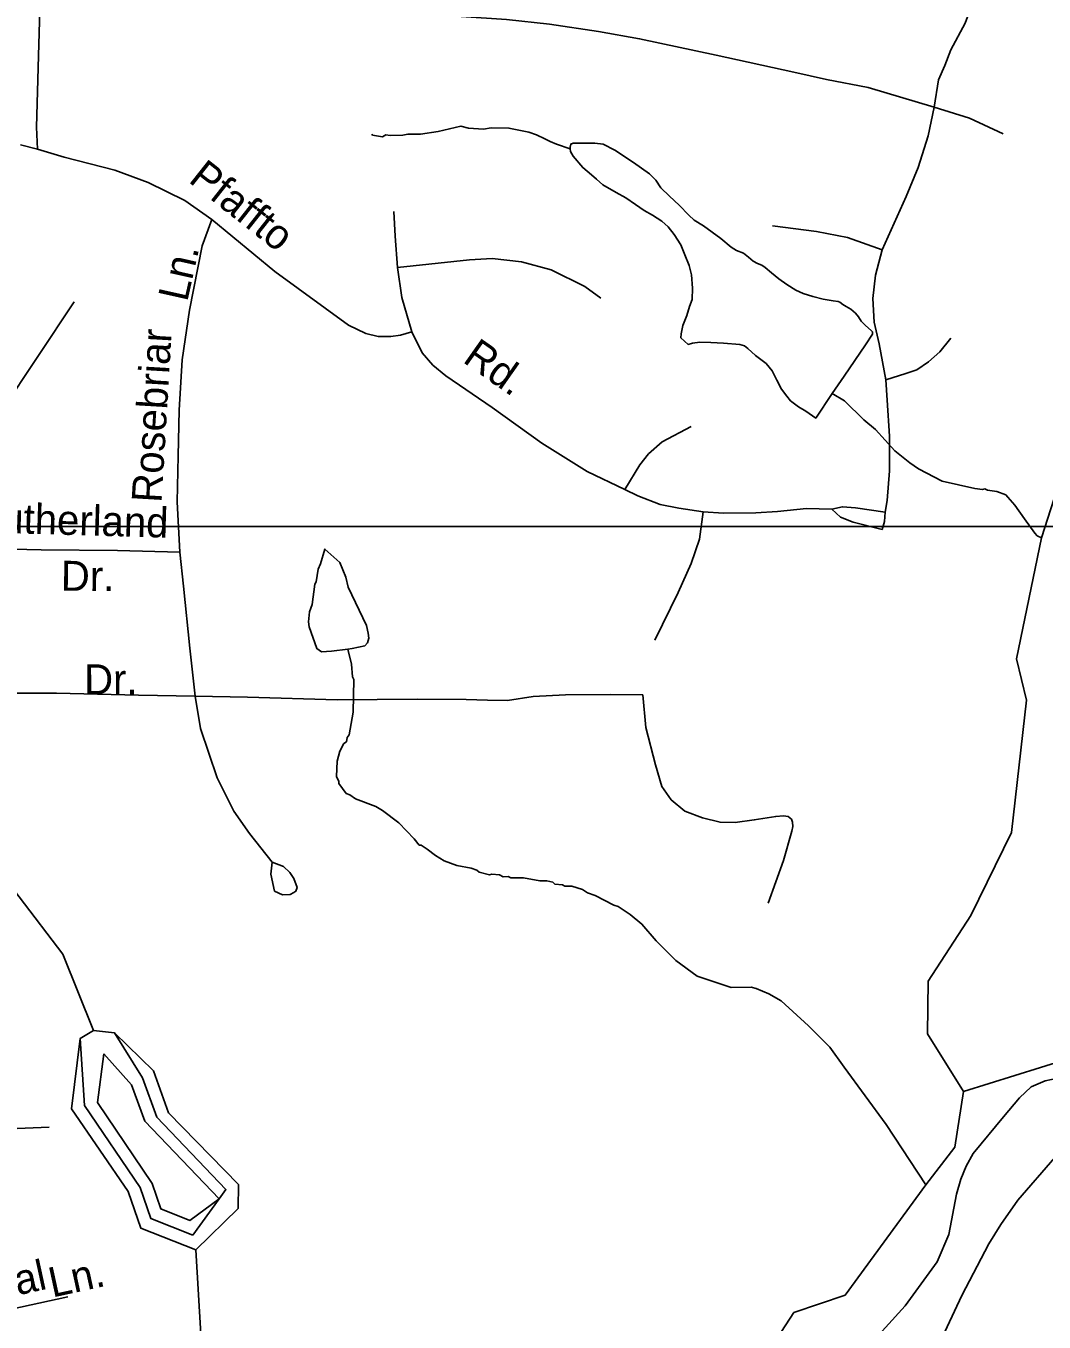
# Model space of a CAD drawing. Extents: x 1547597 to 1699558, y 810033 to 920809.
# Drawn here: x 1606475 to 1609701, y 872227 to 876336 of the extents above; entities that cross this region are included whole.
import ezdxf

# ---------------------------------------------------------------- set-up
doc = ezdxf.new("R2010")
doc.units = 0
for name, color, linetype in [('Exist Hydrographic Bay Label', 7, 'Continuous'), ('Exist Hydrographic Buffer Line', 7, 'Continuous'), ('Exist Hydrographic Creek Single Shore', 7, 'Continuous'), ('Exist Hydrographic Lake Shore', 7, 'Continuous'), ('Exist Hydrographic Misc Water Feature', 7, 'Continuous'), ('Exist Road Non-System Type 51', 7, 'Continuous'), ('Exist Road Non-System Type 51 Label', 7, 'Continuous'), ('Map Preparation Inset Cut Line', 7, 'Continuous')]:
    doc.layers.add(name, color=color, linetype=linetype)

msp = doc.modelspace()

# ---------------------------------------------------------------- linework, layer by layer
at = {"layer": 'Exist Hydrographic Bay Label'}
msp.add_lwpolyline([(1606646.6, 873126.2), (1606688.7, 873151.7), (1606755.7, 873143.8)], dxfattribs=at)
at = {"layer": 'Exist Hydrographic Buffer Line'}
for points in [[(1606755.7, 873143.8), (1606844.1, 873000.8), (1606889, 872877.1), (1607108.5, 872646.9), (1607087, 872617.3), (1607003.3, 872502.5)], [(1607003.3, 872502.5), (1606870.5, 872555.3), (1606836.5, 872653.6), (1606660.3, 872913.6), (1606646.6, 873126.2)], [(1606721.2, 873077.8), (1606809.7, 872978.6), (1606851.4, 872863.5), (1607087, 872617.3), (1606993.9, 872549.2), (1606902.3, 872585.7), (1606874.2, 872666.7), (1606701.8, 872923.6), (1606721.2, 873077.8)]]:
    msp.add_lwpolyline(points, dxfattribs=at)
at = {"layer": 'Exist Hydrographic Creek Single Shore'}
for points in [[(1609445.7, 872957.8), (1609331.7, 873140.7), (1609333.7, 873308), (1609469.7, 873515.4), (1609597.7, 873778.7), (1609645.7, 874197.9), (1609613.7, 874329.9), (1609693.6, 874713.2), (1609850.7, 875201.6), (1609895.7, 875502.7), (1610062.2, 875873.5), (1610219.1, 876066.2), (1610432.7, 876335.4), (1610568.7, 876552.6), (1610812.7, 876757.8), (1611238.7, 876768.8), (1611405.7, 876840.8), (1611482.7, 876931.3), (1611482.7, 876957.5)], [(1606688.7, 873151.7), (1606591.7, 873393.2), (1606313.6, 873756.8), (1606233.7, 874057.1), (1606221.7, 874441.3), (1606344.7, 874898.5), (1606397.7, 875114.1), (1606627.7, 875460.6)], [(1609445.7, 872957.8), (1609771.7, 873059.5), (1610158.7, 873271.6), (1610325.7, 873294.5), (1610474.8, 873258.6), (1610750.8, 873282.6), (1611035.7, 873394.9)], [(1608330.7, 871887.3), (1608373.7, 871945.4), (1608789, 872073.1), (1608908.5, 872257), (1609070.7, 872312.2), (1609326.2, 872662.4), (1609418.7, 872781), (1609445.7, 872957.8)], [(1607324.3, 871168.2), (1607060.6, 871653.7), (1607012.7, 872455.7)]]:
    msp.add_lwpolyline(points, dxfattribs=at)
at = {"layer": 'Exist Hydrographic Lake Shore'}
for points in [[(1606798.7, 872640.6), (1606618.6, 872903.5), (1606646.6, 873126.2), (1606688.7, 873151.7)], [(1607012.7, 872455.7), (1607147.7, 872587.6), (1607148.7, 872663), (1606926.6, 872890.7), (1606878.7, 873023), (1606755.7, 873143.8), (1606688.7, 873151.7)], [(1607012.7, 872455.7), (1606838.7, 872524.9), (1606798.7, 872640.6)]]:
    msp.add_lwpolyline(points, dxfattribs=at)
at = {"layer": 'Exist Hydrographic Misc Water Feature'}
for points in [[(1607570.5, 875992.4), (1607573.2, 875988.8), (1607605.1, 875984.2), (1607615.1, 875990.1), (1607629, 875987.8), (1607669, 875989.2), (1607685.1, 875992.9), (1607725.1, 875992.2), (1607781.2, 876001.3), (1607853.5, 876018.1), (1607877.4, 876011.6), (1607925.2, 876008.8), (1607949.3, 876012.4), (1608005.3, 876011.5), (1608069, 875998.4), (1608092.9, 875990), (1608118.8, 875977.8), (1608135.8, 875969.4), (1608156.3, 875961), (1608199.6, 875945.8)], [(1608199.6, 875945.8), (1608199.1, 875951.1), (1608201.4, 875961), (1608209, 875963.8), (1608277.8, 875963.7), (1608303.6, 875960.5), (1608341.1, 875941.8), (1608400.3, 875902.4), (1608451.3, 875866.3), (1608470.8, 875846.3), (1608486.4, 875821.9), (1608513.9, 875795.9), (1608544.7, 875767.6), (1608575.3, 875736.1), (1608592.5, 875720), (1608622.5, 875701.6), (1608677.2, 875661.5), (1608710.2, 875633.9), (1608726.7, 875623.9), (1608748.5, 875615.3), (1608764.9, 875602.9), (1608779.9, 875590.3), (1608793, 875582.8), (1608807, 875577.6), (1608817.6, 875570), (1608837.1, 875552.5), (1608860.8, 875534.1), (1608886.2, 875516.4), (1608914.8, 875498), (1608937.7, 875487), (1608968.1, 875477.5), (1609000.9, 875469.7), (1609033, 875464.3), (1609048.7, 875462.5), (1609054.5, 875459.9), (1609063.4, 875452.4), (1609074, 875446.5), (1609088.8, 875437.3), (1609103.5, 875424.7), (1609113.2, 875413.9), (1609121.3, 875399.7), (1609135.2, 875386.4), (1609153.9, 875370.4), (1609158, 875365.5), (1609157.9, 875358.8), (1609135.3, 875324.5), (1609068.1, 875225.7), (1609030.3, 875169.9)], [(1609030.3, 875169.9), (1608977.6, 875092.4), (1608946.5, 875114.2), (1608923.5, 875128.5), (1608898.2, 875146.9), (1608886, 875162), (1608869, 875184.4), (1608854.5, 875212.6), (1608839.3, 875242.5), (1608820.5, 875265), (1608787.1, 875291), (1608762.6, 875313.5), (1608752, 875321.1), (1608737.2, 875326.2), (1608685.4, 875330.1), (1608645, 875332.4), (1608610.3, 875332.8), (1608587.3, 875329.7), (1608573.2, 875325.8), (1608550.3, 875346.7), (1608551.4, 875359.9), (1608556.6, 875386.2), (1608569.3, 875417.4), (1608577.9, 875446.1), (1608585.7, 875468.3), (1608587.7, 875504.6), (1608584.4, 875547), (1608577.1, 875575.8), (1608563.2, 875610), (1608549.9, 875641.2), (1608529.2, 875674.7), (1608509.8, 875698.4), (1608490.4, 875716.9), (1608460.3, 875735.3), (1608434.1, 875750.1), (1608406.3, 875769.2), (1608375.5, 875790.9), (1608344.8, 875807.9), (1608302.7, 875831.9), (1608283.3, 875850.2), (1608266.9, 875863.3), (1608239.2, 875886.3), (1608209.3, 875923), (1608200.4, 875937.5), (1608199.6, 875945.8)], [(1609030.3, 875169.9), (1609068.9, 875147.6), (1609129.9, 875086.6), (1609167.4, 875056), (1609228.3, 874989), (1609275.6, 874950.2), (1609303.3, 874931.7), (1609378.7, 874892.4), (1609482.2, 874868.8), (1609506.2, 874866.3), (1609514.2, 874868.2), (1609522.2, 874864), (1609552, 874859.5), (1609579.9, 874849.1), (1609586.2, 874842.2)], [(1609586.2, 874842.2), (1609609.3, 874816.6), (1609639.4, 874773.2), (1609671.9, 874727.6), (1609679.8, 874719.4), (1609693.6, 874713.2)], [(1607411, 874351.1), (1607397.1, 874361.9), (1607372.3, 874430.4), (1607370.6, 874446.4), (1607373, 874478.3), (1607381.4, 874502.1), (1607390.5, 874566), (1607394.6, 874573.9), (1607401.2, 874613.8), (1607408.2, 874630), (1607422.2, 874677.4), (1607469.5, 874634.7), (1607488.8, 874588.4), (1607496.3, 874556.3), (1607554.3, 874435.3), (1607559.8, 874411.2), (1607561.6, 874395.1), (1607556.9, 874379.7), (1607548.6, 874371.1)], [(1607548.6, 874371.1), (1607508.7, 874362.2), (1607494.4, 874360.2)], [(1607494.4, 874360.2), (1607443.1, 874353.2), (1607411, 874351.1)], [(1607494.4, 874360.2), (1607506.3, 874312), (1607509.7, 874272.1), (1607513.6, 874264), (1607511.9, 874160), (1607498.7, 874088.2), (1607492.6, 874080.3), (1607490.4, 874066.4), (1607482.3, 874060.5), (1607469.9, 874036.8), (1607461.4, 874004.9), (1607458.6, 873956.9), (1607466.4, 873940.8), (1607466.3, 873934.7), (1607489.8, 873902.3), (1607501.7, 873898.1), (1607519.5, 873885.8), (1607583.1, 873860.8), (1607604.8, 873848.4), (1607656.2, 873809.6), (1607705.3, 873758.8), (1607721, 873738.5), (1607727.1, 873738.4), (1607746.8, 873726.1), (1607772.5, 873705.6), (1607800.2, 873689.2), (1607839.9, 873674.5), (1607885.8, 873665.7), (1607903.7, 873659.5), (1607911.6, 873653.3), (1607943.4, 873644.8), (1607951.5, 873646.6), (1607975.4, 873644.2), (1607987.3, 873638), (1608003.4, 873639.8), (1608011.3, 873635.7), (1608051.2, 873635), (1608103, 873626), (1608125.1, 873625.7), (1608145, 873621.4), (1608150.9, 873615.3), (1608174.8, 873612.9), (1608182.7, 873608.7), (1608204.7, 873608.4), (1608238.6, 873597.8), (1608254.3, 873587.5), (1608278.2, 873579.2), (1608337.7, 873548.1), (1608351.6, 873543.9), (1608389.2, 873519.3), (1608426.7, 873488.7), (1608471.8, 873435.9), (1608534.8, 873372.8), (1608601.9, 873323.7), (1608709.4, 873287.9), (1608773.3, 873288.8), (1608789.2, 873284.5), (1608829, 873267.9), (1608868.6, 873245.3), (1608955.2, 873165.8), (1608967.8, 873153.2)], [(1608967.8, 873153.2), (1609022.2, 873098.6), (1609068.4, 873034.7), (1609201.1, 872853.7), (1609326.2, 872662.4)], [(1609572.9, 872878), (1609623.2, 872938.4), (1609660.6, 872972.5), (1609705.1, 872991.3), (1609745.3, 873000.4), (1609795.3, 872999.1), (1609834.9, 872982.2), (1609862.2, 872953.5), (1609867.4, 872923.5), (1609852.5, 872883.8), (1609617.8, 872613.4), (1609563.9, 872536.7), (1609526.4, 872475.6), (1609440.4, 872311.7), (1609324.2, 872062.6)], [(1609136.2, 872141.1), (1609261.5, 872278.1), (1609363, 872417.6), (1609399.1, 872504.8), (1609424.2, 872632.2), (1609437.4, 872679.9), (1609454.2, 872721.5), (1609477.1, 872761.2), (1609572.9, 872878)]]:
    msp.add_lwpolyline(points, dxfattribs=at)
at = {"layer": 'Exist Road Non-System Type 51'}
msp.add_line((1606457.7, 875958.9), (1606511.7, 875944.6), dxfattribs=at)
for points in [[(1609400.4, 877120.3), (1609416.2, 877061.4), (1609449.6, 876961.1), (1609482.9, 876878.6), (1609490.8, 876836.3), (1609494.7, 876765.5), (1609504.6, 876586.7), (1609494.7, 876511), (1609479, 876438.3), (1609469.2, 876393), (1609451.5, 876343.9), (1609406.3, 876259.4), (1609386.7, 876210.2), (1609367.1, 876165), (1609353.3, 876077.6)], [(1606511.7, 875944.6), (1606508.3, 876014.5), (1606514.1, 876240.3), (1606519.6, 876424.3)], [(1606519.6, 876424.3), (1606721.4, 876420.6), (1606967.1, 876418.6), (1607203, 876412.6), (1607440.9, 876400.6), (1607678.5, 876384.7), (1607854.2, 876365.2), (1607998.1, 876356), (1608133.8, 876340.9), (1608289.5, 876317.7), (1608419.3, 876294.7), (1608662.7, 876242.7), (1608908, 876188.7), (1609011.8, 876165.8), (1609143.5, 876140.7), (1609353.3, 876077.6)], [(1609353.3, 876077.6), (1609333.7, 875987.1), (1609302.2, 875886.9), (1609264.9, 875794.5), (1609188.3, 875625.4)], [(1609353.3, 876077.6), (1609465.3, 876043.2), (1609571.3, 875994)], [(1606511.7, 875944.6), (1606595.4, 875919.9), (1606756.9, 875878.6), (1606862.5, 875839.6), (1606978, 875782.6), (1607063.5, 875722)], [(1607063.5, 875722), (1607032.7, 875638.2), (1606993.2, 875434.7), (1606970, 875276.9), (1606960.5, 875117.2), (1606957.4, 874973.1), (1606954.2, 874827.3), (1606962.8, 874667.3)], [(1607063.5, 875722), (1607263.4, 875557.6), (1607497.2, 875386.6), (1607552.2, 875361.1), (1607591.4, 875351.2), (1607630.7, 875351.2), (1607662.1, 875355.2), (1607697.5, 875366)], [(1607652.3, 875569.4), (1607644.5, 875668.7), (1607640.5, 875747.3)], [(1609188.3, 875625.4), (1609078.3, 875664.8), (1608980.1, 875684.4), (1608840.7, 875702.1)], [(1607652.3, 875569.4), (1607880.2, 875594), (1607952.8, 875597.9), (1608045.2, 875588.1), (1608139.4, 875562.5), (1608245.5, 875509.5), (1608296.6, 875472.1)], [(1609188.3, 875625.4), (1609166.7, 875545.8), (1609158.9, 875471.1), (1609162.8, 875396.4), (1609178.5, 875327.7), (1609200.1, 875213.6)], [(1607697.5, 875366), (1607666.1, 875475.1), (1607652.3, 875569.4)], [(1608373.2, 874865.7), (1608253.4, 874922.7), (1608110, 875013.1), (1607952.8, 875126.2), (1607805.5, 875226.4), (1607764.3, 875259.8), (1607730.9, 875299.1), (1607697.5, 875366)], [(1609200.1, 875213.6), (1609263, 875233.3), (1609298.3, 875245.1), (1609335.6, 875270.6), (1609371, 875302.1), (1609406.3, 875345.3)], [(1609200.1, 875213.6), (1609204, 875149.8), (1609211.9, 875035.7), (1609211.9, 874925.7), (1609204, 874831.3), (1609198.1, 874794)], [(1608373.2, 874865.7), (1608420.3, 874944.3), (1608447.8, 874979.7), (1608491, 875017.1), (1608583.3, 875066.2)], [(1608620.7, 874795), (1608544.1, 874806.7), (1608485.1, 874818.5), (1608414.4, 874846.1), (1608373.2, 874865.7)], [(1608620.7, 874795), (1608608.9, 874708.5), (1608583.3, 874631.8), (1608542.1, 874539.4), (1608467.5, 874388.1)], [(1609029.2, 874803.8), (1608948.7, 874805.8), (1608856.4, 874795.9), (1608787.6, 874792), (1608685.5, 874791), (1608620.7, 874795)], [(1609198.1, 874794), (1609103.9, 874807.7), (1609062.6, 874811.7), (1609029.2, 874803.8)], [(1609188.3, 874738.9), (1609096, 874762.5), (1609056.7, 874778.2), (1609029.2, 874803.8)], [(1609198.1, 874794), (1609196.2, 874764.5), (1609188.3, 874738.9)], [(1606385.3, 874678), (1606523.3, 874675), (1606765, 874672.9), (1606962.8, 874667.3)], [(1606962.8, 874667.3), (1606974, 874559.2), (1606994.4, 874363), (1607011.2, 874211)], [(1606381.6, 874220.2), (1606571.5, 874220.7), (1606831.3, 874214.5), (1607011.2, 874211)], [(1607011.2, 874211), (1607177, 874207.6), (1607460.8, 874199.3), (1607714.6, 874201.3), (1607870.4, 874200), (1607937.6, 874198.4), (1608000.4, 874196.9)], [(1607011.2, 874211), (1607028.3, 874109), (1607081, 873952.6), (1607134, 873846.1), (1607183.4, 873775.8), (1607254.6, 873685.1)], [(1608000.4, 874196.9), (1608082.4, 874210.3), (1608184.3, 874215.4), (1608326.2, 874216.1), (1608430.3, 874215.2)], [(1608430.3, 874215.2), (1608439.4, 874111.4), (1608470.4, 873993.1), (1608489.8, 873924.8), (1608519.4, 873882.6), (1608563, 873846.3), (1608618.9, 873825.9), (1608674.8, 873811.4), (1608722.6, 873811), (1608782.8, 873818.6), (1608850.9, 873830), (1608875.5, 873831.3), (1608890.7, 873829.6), (1608900.9, 873821), (1608904.5, 873811.5), (1608905.7, 873797.5), (1608902.4, 873783.6), (1608875.6, 873689.8), (1608826.5, 873554.4)], [(1607254.6, 873685.1), (1607250.3, 873647.2), (1607262, 873593.1)], [(1607262, 873593.1), (1607287.7, 873581), (1607311.8, 873582.7), (1607323.7, 873588.7), (1607329.8, 873592.6), (1607333.8, 873604.7), (1607324.2, 873632.7), (1607311.4, 873652.2), (1607290.6, 873671), (1607254.6, 873685.1)], [(1606134.4, 872828.8), (1606318.2, 872835.2), (1606548.2, 872845.4)], [(1606265.4, 872232), (1606457.5, 872274.3), (1606607.7, 872307.1)]]:
    msp.add_lwpolyline(points, dxfattribs=at)
at = {"layer": 'Map Preparation Inset Cut Line'}
for points in [[(1633724, 874749.3), (1571208, 874749.3), (1571208, 917817.4), (1633724, 917817.4)], [(1633724, 874749.3), (1571208, 874749.3), (1571208, 831307.2), (1633724, 831307.2)]]:
    msp.add_lwpolyline(points, close=True, dxfattribs=at)

# ---------------------------------------------------------------- texts
at = {"layer": 'Exist Road Non-System Type 51 Label'}
for s, rotation, p in [('Pfaffto', 321.6891, (1606986.4, 875843.1)), ('Ln.', 77.3961, (1606985.6, 875458.5)), ('Rosebriar', 86.6141, (1606904.3, 874822.6)), ('Rd.', 324.9061, (1607855.4, 875272.1)), ('Sutherland', 358.3667, (1606310.9, 874730.8)), ('Dr.', 359.5007, (1606585, 874545.3)), ('Dr.', 0.1643, (1606659.3, 874216.9)), ('Coral', 12.3124, (1606248.6, 872268.1)), ('Ln.', 12.3124, (1606558.3, 872304.6))]:
    msp.add_text(s, height=95, rotation=rotation, dxfattribs=at).set_placement(p)

doc.saveas('drawing.dxf')
